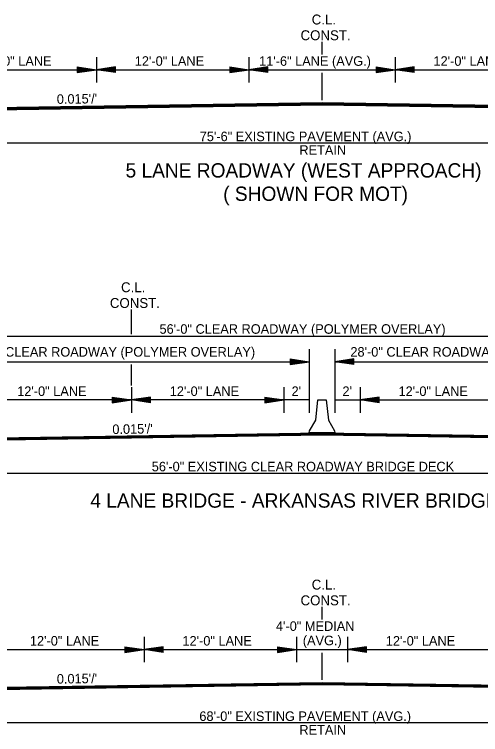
# Model space of a CAD drawing. Extents: x 550980 to 1930787, y -1972975 to 596640.
# Drawn here: x 551302 to 551669, y -1961450 to -1960884 of the extents above; entities that cross this region are included whole.
import ezdxf

# ---------------------------------------------------------------- set-up
doc = ezdxf.new("R2010")
doc.units = 0
for name, color, linetype in [('Default', 7, 'Continuous'), ('R_Border', 7, 'Continuous'), ('R_Draft', 7, 'Continuous')]:
    doc.layers.add(name, color=color, linetype=linetype)

# ---------------------------------------------------------------- blocks, each defined once
blk = doc.blocks.new('MedBarrier')
at = {"layer": 'Default'}
blk.add_lwpolyline([(-9.99, 0), (-9.91, 1.67), (-4.99, 10), (-3.32, 25.83), (3.32, 25.83), (4.99, 10), (9.91, 1.67), (9.99, 0)], close=True, dxfattribs=at)

msp = doc.modelspace()

# ---------------------------------------------------------------- linework, layer by layer
at = {"layer": 'R_Draft'}
for p, q in [((551543.84, -1960915.25), (551543.84, -1960905.38)), ((551366.34, -1960917.33), (551366.34, -1960937.33)), ((551486.34, -1960917.33), (551486.34, -1960937.33)), ((551601.34, -1960917.33), (551601.34, -1960937.33)), ((551166.34, -1960927.33), (551921.34, -1960927.33)), ((551351.34, -1960925.08), (551366.34, -1960927.33)), ((551351.34, -1960925.08), (551351.34, -1960929.58)), ((551351.34, -1960925.46), (551363.83, -1960927.33)), ((551351.34, -1960925.84), (551361.25, -1960927.33)), ((551351.34, -1960926.22), (551358.76, -1960927.33)), ((551351.34, -1960926.61), (551356.21, -1960927.33)), ((551351.34, -1960926.98), (551353.71, -1960927.33)), ((551351.34, -1960929.58), (551366.34, -1960927.33)), ((551351.34, -1960928.07), (551356.21, -1960927.33)), ((551351.34, -1960928.83), (551361.25, -1960927.33)), ((551351.34, -1960929.21), (551363.83, -1960927.33)), ((551351.34, -1960928.45), (551358.76, -1960927.33)), ((551351.34, -1960927.69), (551353.71, -1960927.33)), ((551381.34, -1960925.08), (551366.34, -1960927.33)), ((551381.34, -1960929.58), (551366.34, -1960927.33)), ((551381.34, -1960925.46), (551368.84, -1960927.33)), ((551381.34, -1960929.21), (551368.84, -1960927.33)), ((551381.34, -1960925.84), (551371.42, -1960927.33)), ((551381.34, -1960928.83), (551371.42, -1960927.33)), ((551381.34, -1960926.22), (551373.92, -1960927.33)), ((551381.34, -1960928.45), (551373.92, -1960927.33)), ((551381.34, -1960926.6), (551376.46, -1960927.33)), ((551381.34, -1960928.06), (551376.46, -1960927.33)), ((551381.34, -1960926.98), (551378.97, -1960927.33)), ((551381.34, -1960927.69), (551378.97, -1960927.33)), ((551381.34, -1960929.58), (551381.34, -1960925.08)), ((551471.34, -1960925.08), (551486.34, -1960927.33)), ((551471.34, -1960925.08), (551471.34, -1960929.58)), ((551471.34, -1960925.46), (551483.83, -1960927.33)), ((551471.34, -1960925.84), (551481.25, -1960927.33)), ((551471.34, -1960926.22), (551478.76, -1960927.33)), ((551471.34, -1960926.61), (551476.21, -1960927.33)), ((551471.34, -1960926.98), (551473.71, -1960927.33)), ((551471.34, -1960929.58), (551486.34, -1960927.33)), ((551471.34, -1960928.07), (551476.21, -1960927.33)), ((551471.34, -1960928.83), (551481.25, -1960927.33)), ((551471.34, -1960929.21), (551483.83, -1960927.33)), ((551471.34, -1960928.45), (551478.76, -1960927.33)), ((551471.34, -1960927.69), (551473.71, -1960927.33)), ((551501.34, -1960925.08), (551486.34, -1960927.33)), ((551501.34, -1960929.58), (551486.34, -1960927.33)), ((551501.34, -1960925.46), (551488.84, -1960927.33)), ((551501.34, -1960929.21), (551488.84, -1960927.33)), ((551501.34, -1960925.84), (551491.42, -1960927.33)), ((551501.34, -1960928.83), (551491.42, -1960927.33)), ((551501.34, -1960926.22), (551493.92, -1960927.33)), ((551501.34, -1960928.45), (551493.92, -1960927.33)), ((551501.34, -1960926.6), (551496.46, -1960927.33)), ((551501.34, -1960928.06), (551496.46, -1960927.33)), ((551501.34, -1960926.98), (551498.97, -1960927.33)), ((551501.34, -1960927.69), (551498.97, -1960927.33)), ((551501.34, -1960929.58), (551501.34, -1960925.08)), ((551543.84, -1960951.17), (551543.84, -1960929.8)), ((551586.34, -1960925.08), (551601.34, -1960927.33)), ((551586.34, -1960925.08), (551586.34, -1960929.58)), ((551586.34, -1960925.46), (551598.83, -1960927.33)), ((551586.34, -1960925.84), (551596.25, -1960927.33)), ((551586.34, -1960926.22), (551593.76, -1960927.33)), ((551586.34, -1960926.61), (551591.21, -1960927.33)), ((551586.34, -1960926.98), (551588.71, -1960927.33)), ((551586.34, -1960929.58), (551601.34, -1960927.33)), ((551586.34, -1960928.07), (551591.21, -1960927.33)), ((551586.34, -1960928.83), (551596.25, -1960927.33)), ((551586.34, -1960929.21), (551598.83, -1960927.33)), ((551586.34, -1960928.45), (551593.76, -1960927.33)), ((551586.34, -1960927.69), (551588.71, -1960927.33)), ((551616.34, -1960925.08), (551601.34, -1960927.33)), ((551616.34, -1960929.58), (551601.34, -1960927.33)), ((551616.34, -1960925.46), (551603.84, -1960927.33)), ((551616.34, -1960929.21), (551603.84, -1960927.33)), ((551616.34, -1960925.84), (551606.42, -1960927.33)), ((551616.34, -1960928.83), (551606.42, -1960927.33)), ((551616.34, -1960926.22), (551608.92, -1960927.33)), ((551616.34, -1960928.45), (551608.92, -1960927.33)), ((551616.34, -1960926.6), (551611.46, -1960927.33)), ((551616.34, -1960928.06), (551611.46, -1960927.33)), ((551616.34, -1960926.98), (551613.97, -1960927.33)), ((551616.34, -1960927.69), (551613.97, -1960927.33)), ((551616.34, -1960929.58), (551616.34, -1960925.08)), ((551166.34, -1960984.74), (551921.34, -1960984.74)), ((551393.84, -1961134.97), (551393.84, -1961115.76)), ((551253.84, -1961136.76), (551833.84, -1961136.76)), ((551533.84, -1961146.76), (551533.84, -1961196.76)), ((551553.84, -1961146.76), (551553.84, -1961196.76)), ((551253.84, -1961156.76), (551533.84, -1961156.76)), ((551518.84, -1961154.51), (551533.84, -1961156.76)), ((551518.84, -1961154.51), (551518.84, -1961159.01)), ((551518.84, -1961154.89), (551531.33, -1961156.76)), ((551518.84, -1961155.27), (551528.75, -1961156.76)), ((551518.84, -1961155.65), (551526.26, -1961156.76)), ((551518.84, -1961156.04), (551523.71, -1961156.76)), ((551518.84, -1961156.41), (551521.21, -1961156.76)), ((551518.84, -1961159.01), (551533.84, -1961156.76)), ((551518.84, -1961157.5), (551523.71, -1961156.76)), ((551518.84, -1961158.26), (551528.75, -1961156.76)), ((551518.84, -1961158.64), (551531.33, -1961156.76)), ((551518.84, -1961157.88), (551526.26, -1961156.76)), ((551518.84, -1961157.12), (551521.21, -1961156.76)), ((551568.84, -1961154.51), (551553.84, -1961156.76)), ((551553.84, -1961156.76), (551833.84, -1961156.76)), ((551568.84, -1961159.01), (551553.84, -1961156.76)), ((551568.84, -1961154.89), (551556.34, -1961156.76)), ((551568.84, -1961158.64), (551556.34, -1961156.76)), ((551568.84, -1961155.27), (551558.92, -1961156.76)), ((551568.84, -1961158.26), (551558.92, -1961156.76)), ((551568.84, -1961155.65), (551561.42, -1961156.76)), ((551568.84, -1961157.88), (551561.42, -1961156.76)), ((551568.84, -1961156.03), (551563.96, -1961156.76)), ((551568.84, -1961157.49), (551563.96, -1961156.76)), ((551568.84, -1961156.41), (551566.47, -1961156.76)), ((551568.84, -1961157.12), (551566.47, -1961156.76)), ((551568.84, -1961159.01), (551568.84, -1961154.51)), ((551393.84, -1961175.43), (551393.84, -1961158.93)), ((551393.84, -1961176.76), (551393.84, -1961196.76)), ((551513.84, -1961176.76), (551513.84, -1961196.76)), ((551573.84, -1961176.76), (551573.84, -1961196.76)), ((551378.84, -1961184.51), (551393.84, -1961186.76)), ((551378.84, -1961184.51), (551378.84, -1961189.01)), ((551378.84, -1961184.89), (551391.33, -1961186.76)), ((551408.84, -1961184.51), (551393.84, -1961186.76)), ((551408.84, -1961184.89), (551396.34, -1961186.76)), ((551408.84, -1961189.01), (551408.84, -1961184.51)), ((551498.84, -1961184.51), (551513.84, -1961186.76)), ((551498.84, -1961184.51), (551498.84, -1961189.01)), ((551498.84, -1961184.89), (551511.33, -1961186.76)), ((551588.84, -1961184.51), (551573.84, -1961186.76)), ((551588.84, -1961184.89), (551576.34, -1961186.76)), ((551588.84, -1961189.01), (551588.84, -1961184.51)), ((551533.84, -1961186.76), (551223.84, -1961186.76)), ((551378.84, -1961185.27), (551388.75, -1961186.76)), ((551378.84, -1961185.65), (551386.26, -1961186.76)), ((551378.84, -1961186.04), (551383.71, -1961186.76)), ((551378.84, -1961186.41), (551381.21, -1961186.76)), ((551378.84, -1961189.01), (551393.84, -1961186.76)), ((551378.84, -1961187.5), (551383.71, -1961186.76)), ((551378.84, -1961188.26), (551388.75, -1961186.76)), ((551378.84, -1961188.64), (551391.33, -1961186.76)), ((551378.84, -1961187.88), (551386.26, -1961186.76)), ((551378.84, -1961187.12), (551381.21, -1961186.76)), ((551408.84, -1961189.01), (551393.84, -1961186.76)), ((551408.84, -1961188.64), (551396.34, -1961186.76)), ((551408.84, -1961185.27), (551398.92, -1961186.76)), ((551408.84, -1961188.26), (551398.92, -1961186.76)), ((551408.84, -1961185.65), (551401.42, -1961186.76)), ((551408.84, -1961187.88), (551401.42, -1961186.76)), ((551408.84, -1961186.03), (551403.96, -1961186.76)), ((551408.84, -1961187.49), (551403.96, -1961186.76)), ((551408.84, -1961186.41), (551406.47, -1961186.76)), ((551408.84, -1961187.12), (551406.47, -1961186.76)), ((551498.84, -1961185.27), (551508.75, -1961186.76)), ((551498.84, -1961185.65), (551506.26, -1961186.76)), ((551498.84, -1961186.04), (551503.71, -1961186.76)), ((551498.84, -1961186.41), (551501.21, -1961186.76)), ((551498.84, -1961189.01), (551513.84, -1961186.76)), ((551498.84, -1961187.5), (551503.71, -1961186.76)), ((551498.84, -1961188.26), (551508.75, -1961186.76)), ((551498.84, -1961188.64), (551511.33, -1961186.76)), ((551498.84, -1961187.88), (551506.26, -1961186.76)), ((551498.84, -1961187.12), (551501.21, -1961186.76)), ((551553.84, -1961186.76), (551863.84, -1961186.76)), ((551588.84, -1961189.01), (551573.84, -1961186.76)), ((551588.84, -1961188.64), (551576.34, -1961186.76)), ((551588.84, -1961185.27), (551578.92, -1961186.76)), ((551588.84, -1961188.26), (551578.92, -1961186.76)), ((551588.84, -1961185.65), (551581.42, -1961186.76)), ((551588.84, -1961187.88), (551581.42, -1961186.76)), ((551588.84, -1961186.03), (551583.96, -1961186.76)), ((551588.84, -1961187.49), (551583.96, -1961186.76)), ((551588.84, -1961186.41), (551586.47, -1961186.76)), ((551588.84, -1961187.12), (551586.47, -1961186.76)), ((551253.84, -1961244.17), (551833.84, -1961244.17)), ((551543.84, -1961359.3), (551543.84, -1961349.43)), ((551403.84, -1961372.91), (551403.84, -1961392.91)), ((551523.84, -1961372.91), (551523.84, -1961392.91)), ((551563.84, -1961372.91), (551563.84, -1961392.91)), ((551203.84, -1961382.91), (551883.84, -1961382.91)), ((551388.84, -1961380.66), (551403.84, -1961382.91)), ((551388.84, -1961380.66), (551388.84, -1961385.16)), ((551388.84, -1961381.04), (551401.33, -1961382.91)), ((551388.84, -1961381.42), (551398.75, -1961382.91)), ((551388.84, -1961381.79), (551396.26, -1961382.91)), ((551388.84, -1961382.18), (551393.71, -1961382.91)), ((551388.84, -1961382.56), (551391.21, -1961382.91)), ((551388.84, -1961385.16), (551403.84, -1961382.91)), ((551388.84, -1961383.65), (551393.71, -1961382.91)), ((551388.84, -1961384.4), (551398.75, -1961382.91)), ((551388.84, -1961384.79), (551401.33, -1961382.91)), ((551388.84, -1961384.03), (551396.26, -1961382.91)), ((551388.84, -1961383.26), (551391.21, -1961382.91)), ((551418.84, -1961380.66), (551403.84, -1961382.91)), ((551418.84, -1961385.16), (551403.84, -1961382.91)), ((551418.84, -1961381.04), (551406.34, -1961382.91)), ((551418.84, -1961384.79), (551406.34, -1961382.91)), ((551418.84, -1961381.42), (551408.92, -1961382.91)), ((551418.84, -1961384.4), (551408.92, -1961382.91)), ((551418.84, -1961381.79), (551411.42, -1961382.91)), ((551418.84, -1961384.03), (551411.42, -1961382.91)), ((551418.84, -1961382.18), (551413.96, -1961382.91)), ((551418.84, -1961383.64), (551413.96, -1961382.91)), ((551418.84, -1961382.56), (551416.47, -1961382.91)), ((551418.84, -1961383.26), (551416.47, -1961382.91)), ((551418.84, -1961385.16), (551418.84, -1961380.66)), ((551508.84, -1961380.66), (551523.84, -1961382.91)), ((551508.84, -1961380.66), (551508.84, -1961385.16)), ((551508.84, -1961381.04), (551521.33, -1961382.91)), ((551508.84, -1961381.42), (551518.75, -1961382.91)), ((551508.84, -1961381.79), (551516.26, -1961382.91)), ((551508.84, -1961382.18), (551513.71, -1961382.91)), ((551508.84, -1961382.56), (551511.21, -1961382.91)), ((551508.84, -1961385.16), (551523.84, -1961382.91)), ((551508.84, -1961383.65), (551513.71, -1961382.91)), ((551508.84, -1961384.4), (551518.75, -1961382.91)), ((551508.84, -1961384.79), (551521.33, -1961382.91)), ((551508.84, -1961384.03), (551516.26, -1961382.91)), ((551508.84, -1961383.26), (551511.21, -1961382.91)), ((551578.84, -1961380.66), (551563.84, -1961382.91)), ((551578.84, -1961385.16), (551563.84, -1961382.91)), ((551578.84, -1961381.04), (551566.34, -1961382.91)), ((551578.84, -1961384.79), (551566.34, -1961382.91)), ((551578.84, -1961381.42), (551568.92, -1961382.91)), ((551578.84, -1961384.4), (551568.92, -1961382.91)), ((551578.84, -1961381.79), (551571.42, -1961382.91)), ((551578.84, -1961384.03), (551571.42, -1961382.91)), ((551578.84, -1961382.18), (551573.96, -1961382.91)), ((551578.84, -1961383.64), (551573.96, -1961382.91)), ((551578.84, -1961382.56), (551576.47, -1961382.91)), ((551578.84, -1961383.26), (551576.47, -1961382.91)), ((551578.84, -1961385.16), (551578.84, -1961380.66)), ((551543.84, -1961406.75), (551543.84, -1961385.38)), ((551203.84, -1961440.32), (551883.84, -1961440.32))]:
    msp.add_line(p, q, dxfattribs=at)
for points in [[(551166.34, -1960958.83), (551543.84, -1960953.16), (551921.34, -1960958.83)], [(551166.34, -1960959.13), (551543.84, -1960953.46), (551921.34, -1960959.13)], [(551166.34, -1960959.43), (551543.84, -1960953.76), (551921.34, -1960959.43)], [(551166.34, -1960959.73), (551543.84, -1960954.06), (551921.34, -1960959.73)], [(551166.34, -1960960.03), (551543.84, -1960954.36), (551921.34, -1960960.03)], [(551166.34, -1960960.33), (551543.84, -1960954.66), (551921.34, -1960960.33)], [(551166.34, -1960960.53), (551543.84, -1960954.86), (551921.34, -1960960.53)], [(551253.84, -1961216.94), (551543.84, -1961212.59), (551833.84, -1961216.94)], [(551253.84, -1961217.24), (551543.84, -1961212.89), (551833.84, -1961217.24)], [(551253.84, -1961217.54), (551543.84, -1961213.19), (551833.84, -1961217.54)], [(551243.67, -1961218.8), (551543.84, -1961214.29), (551844.01, -1961218.8)], [(551253.84, -1961217.84), (551543.84, -1961213.49), (551833.84, -1961217.84)], [(551253.84, -1961218.14), (551543.84, -1961213.79), (551833.84, -1961218.14)], [(551253.84, -1961218.44), (551543.84, -1961214.09), (551833.84, -1961218.44)], [(551203.84, -1961413.84), (551543.84, -1961408.74), (551883.84, -1961413.84)], [(551203.84, -1961414.14), (551543.84, -1961409.04), (551883.84, -1961414.14)], [(551203.84, -1961414.44), (551543.84, -1961409.34), (551883.84, -1961414.44)], [(551203.84, -1961414.74), (551543.84, -1961409.64), (551883.84, -1961414.74)], [(551203.84, -1961415.04), (551543.84, -1961409.94), (551883.84, -1961415.04)], [(551203.84, -1961415.34), (551543.84, -1961410.24), (551883.84, -1961415.34)], [(551203.84, -1961415.54), (551543.84, -1961410.44), (551883.84, -1961415.54)]]:
    msp.add_lwpolyline(points, dxfattribs=at)

# ---------------------------------------------------------------- block references
at = {"layer": 'R_Draft', "rotation": 0.0005105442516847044}
msp.add_blockref('MedBarrier', (551543.84, -1961212.59), dxfattribs=at)

# ---------------------------------------------------------------- texts
at = {"layer": 'R_Border'}
for s, height, p in [('( SHOWN FOR MOT)', 11.25, (551466.09, -1961030.35)), ('56\'-0" CLEAR ROADWAY (POLYMER OVERLAY)', 7.5, (551415.99, -1961134.76)), ('28\'-0" CLEAR ROADWAY (POLYMER OVERLAY)', 7.5, (551266.16, -1961152.73)), ('28\'-0" CLEAR ROADWAY (POLYMER OVERLAY)', 7.5, (551566.16, -1961152.73))]:
    msp.add_text(s, height=height, dxfattribs=at).set_placement(p)
at = {"layer": 'R_Draft'}
for s, height, p in [('C.L.', 7.8, (551535.74, -1960891.73)), ('CONST.', 7.8, (551526.95, -1960904.09)), ('12\'-0" LANE', 7.5, (551276.54, -1960924.2)), ('12\'-0" LANE', 7.5, (551396.54, -1960924.2)), ('11\'-6" LANE (AVG.)', 7.5, (551494.35, -1960924.2)), ('12\'-0" LANE', 7.5, (551631.54, -1960924.2)), ('75\'-6" EXISTING PAVEMENT (AVG.)', 7.5, (551447.64, -1960983.42)), ('RETAIN', 7.5, (551526.03, -1960994.14)), ('5 LANE ROADWAY (WEST APPROACH)', 11.25, (551389.28, -1961011.99)), ('C.L.', 7.8, (551385.74, -1961102.11)), ('CONST.', 7.8, (551376.95, -1961114.48)), ('12\'-0" LANE', 7.5, (551304.04, -1961183.63)), ('12\'-0" LANE', 7.5, (551424.04, -1961183.63)), ("2'", 7.5, (551519.88, -1961183.63)), ("2'", 7.5, (551559.88, -1961183.63)), ('12\'-0" LANE', 7.5, (551604.04, -1961183.63)), ('56\'-0" EXISTING CLEAR ROADWAY BRIDGE DECK', 7.5, (551409.9, -1961242.85)), ('4 LANE BRIDGE - ARKANSAS RIVER BRIDGE', 11.25, (551361.55, -1961271.42)), ('C.L.', 7.8, (551535.74, -1961335.77)), ('CONST.', 7.8, (551526.95, -1961348.14)), ('4\'-0" MEDIAN', 7.5, (551507.61, -1961368.24)), ('(AVG.)', 7.5, (551528.72, -1961379.49)), ('12\'-0" LANE', 7.5, (551314.04, -1961379.78)), ('12\'-0" LANE', 7.5, (551434.04, -1961379.78)), ('12\'-0" LANE', 7.5, (551594.04, -1961379.78)), ('68\'-0" EXISTING PAVEMENT (AVG.)', 7.5, (551447.34, -1961439)), ('RETAIN', 7.5, (551526.03, -1961449.72))]:
    msp.add_text(s, height=height, dxfattribs=at).set_placement(p)
for p in [(551335.25, -1960954.14), (551378.94, -1961213.57), (551335.25, -1961409.72)]:
    msp.add_text("0.015'/'", height=7.5, rotation=0.8594, dxfattribs=at).set_placement(p)

doc.saveas('drawing.dxf')
